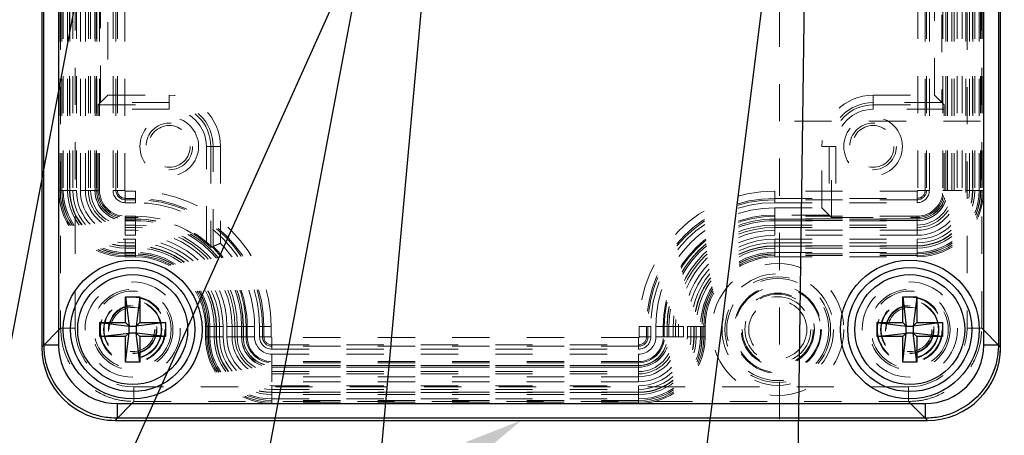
# Model space of a CAD drawing. Header units: inches. Extents: x 1802 to 2468, y -253 to -72.
# Tile 295 of 570: x 2073.5 to 2076.15, y -98.09 to -96.97. Entities that reach past the tile are written whole.
import ezdxf

# ---------------------------------------------------------------- set-up
doc = ezdxf.new("R2010")
doc.units = ezdxf.units.IN
doc.header["$LTSCALE"] = 0.5
doc.header["$MEASUREMENT"] = 0
doc.linetypes.add('HIDDEN', pattern=[0.225, 0.15, -0.075])
for name, color, linetype in [('DSS-M-S', 53, 'Continuous'), ('SID-M-S', 105, 'Continuous'), ('SVD-M-S', 8, 'Continuous')]:
    doc.layers.add(name, color=color, linetype=linetype)

msp = doc.modelspace()

# ---------------------------------------------------------------- linework, layer by layer
at = {"layer": 'DSS-M-S', "linetype": 'HIDDEN', "lineweight": 18}
for p, q in [((2075.54416, -97.2431), (2075.54416, -96.7431)), ((2077.88416, -97.2431), (2075.54416, -97.2431)), ((2075.54416, -98.2431), (2075.54416, -97.2431))]:
    msp.add_line(p, q, dxfattribs=at)
at = {"layer": 'SID-M-S'}
for p, q in [((2075.73699, -87.82909), (2075.53776, -102.15165)), ((2075.35018, -88.39847), (2074.11296, -102.15243)), ((2074.99755, -89.84636), (2072.65974, -102.15509)), ((2075.71028, -89.96641), (2073.41423, -102.15503)), ((2076.36975, -89.96789), (2074.84198, -102.15316)), ((2075.92523, -93.4104), (2071.99078, -102.16891))]:
    msp.add_line(p, q, dxfattribs=at)
msp.add_solid([(2074.7034, -98.10442), (2074.85068, -98.04681), (2074.7034, -98.10442), (2074.73004, -98.14908)], dxfattribs=at)
at = {"layer": 'SVD-M-S', "linetype": 'Continuous', "lineweight": 25}
for p, q in [((2073.56328, -93.70023), (2073.56328, -97.85008)), ((2073.56328, -93.70028), (2073.56328, -97.85003)), ((2073.5691, -97.84426), (2073.5691, -93.70605)), ((2073.60845, -93.70605), (2073.60845, -97.84426)), ((2076.09291, -97.84426), (2076.09291, -93.70605)), ((2076.13226, -93.70605), (2076.13226, -97.84426)), ((2076.13808, -97.85008), (2076.13808, -93.70023)), ((2076.13808, -97.85003), (2076.13808, -93.70028)), ((2073.78848, -97.71492), (2073.82627, -97.71492)), ((2073.78848, -97.78382), (2073.78848, -97.71492)), ((2073.78848, -97.71492), (2073.79793, -97.79326)), ((2073.82627, -97.71492), (2073.81682, -97.79326)), ((2073.82627, -97.71492), (2073.82627, -97.78382)), ((2075.87509, -97.71492), (2075.91289, -97.71492)), ((2075.87509, -97.78382), (2075.87509, -97.71492)), ((2075.87509, -97.71492), (2075.88454, -97.79326)), ((2075.91289, -97.71492), (2075.90344, -97.79326)), ((2075.91289, -97.71492), (2075.91289, -97.78382)), ((2073.71958, -97.78382), (2073.78848, -97.78382)), ((2073.71958, -97.82161), (2073.71958, -97.78382)), ((2073.71958, -97.78382), (2073.79793, -97.79326)), ((2073.78848, -97.78382), (2073.79793, -97.79326)), ((2073.79793, -97.79326), (2073.81682, -97.79326)), ((2073.79793, -97.81216), (2073.79793, -97.79326)), ((2073.89517, -97.78382), (2073.81682, -97.79326)), ((2073.81682, -97.79326), (2073.82627, -97.78382)), ((2073.81682, -97.79326), (2073.81682, -97.81216)), ((2073.82627, -97.78382), (2073.89517, -97.78382)), ((2073.89517, -97.78382), (2073.89517, -97.82161)), ((2075.80619, -97.78382), (2075.87509, -97.78382)), ((2075.80619, -97.82161), (2075.80619, -97.78382)), ((2075.80619, -97.78382), (2075.88454, -97.79326)), ((2075.87509, -97.78382), (2075.88454, -97.79326)), ((2075.88454, -97.81216), (2075.88454, -97.79326)), ((2075.88454, -97.79326), (2075.90344, -97.79326)), ((2075.98178, -97.78382), (2075.90344, -97.79326)), ((2075.90344, -97.79326), (2075.91289, -97.78382)), ((2075.90344, -97.79326), (2075.90344, -97.81216)), ((2075.91289, -97.78382), (2075.98178, -97.78382)), ((2075.98178, -97.78382), (2075.98178, -97.82161)), ((2073.71958, -97.82161), (2073.79793, -97.81216)), ((2073.79793, -97.81216), (2073.78848, -97.82161)), ((2073.78848, -97.89051), (2073.79793, -97.81216)), ((2073.81682, -97.81216), (2073.79793, -97.81216)), ((2073.82627, -97.89051), (2073.81682, -97.81216)), ((2073.82627, -97.82161), (2073.81682, -97.81216)), ((2073.89517, -97.82161), (2073.81682, -97.81216)), ((2075.80619, -97.82161), (2075.88454, -97.81216)), ((2075.87509, -97.89051), (2075.88454, -97.81216)), ((2075.88454, -97.81216), (2075.87509, -97.82161)), ((2075.90344, -97.81216), (2075.88454, -97.81216)), ((2075.98178, -97.82161), (2075.90344, -97.81216)), ((2075.91289, -97.82161), (2075.90344, -97.81216)), ((2075.91289, -97.89051), (2075.90344, -97.81216)), ((2073.56328, -97.85008), (2073.5691, -97.84426)), ((2073.60845, -97.84426), (2073.5691, -97.84426)), ((2073.78848, -97.82161), (2073.71958, -97.82161)), ((2073.78848, -97.89051), (2073.78848, -97.82161)), ((2073.82627, -97.82161), (2073.82627, -97.89051)), ((2073.89517, -97.82161), (2073.82627, -97.82161)), ((2075.87509, -97.82161), (2075.80619, -97.82161)), ((2075.87509, -97.89051), (2075.87509, -97.82161)), ((2075.91289, -97.82161), (2075.91289, -97.89051)), ((2075.98178, -97.82161), (2075.91289, -97.82161)), ((2076.13226, -97.84426), (2076.09291, -97.84426)), ((2076.13226, -97.84426), (2076.13808, -97.85008)), ((2073.82627, -97.89051), (2073.78848, -97.89051)), ((2075.91289, -97.89051), (2075.87509, -97.89051)), ((2073.76583, -98.00164), (2073.76583, -98.04099)), ((2073.76583, -98.00164), (2075.93553, -98.00164)), ((2075.93553, -98.00164), (2075.93553, -98.04099)), ((2073.76583, -98.04099), (2073.76001, -98.04681)), ((2073.76001, -98.04681), (2075.94135, -98.04681)), ((2073.76006, -98.04681), (2075.9413, -98.04681)), ((2075.93553, -98.04099), (2073.76583, -98.04099)), ((2075.94135, -98.04681), (2075.93553, -98.04099))]:
    msp.add_line(p, q, dxfattribs=at)
at = {"layer": 'SVD-M-S', "linetype": 'HIDDEN', "lineweight": 18}
for p, q in [((2073.61403, -93.75103), (2073.61403, -97.79928)), ((2073.65339, -97.79928), (2073.65339, -93.75103)), ((2076.04798, -93.75103), (2076.04798, -97.79928)), ((2076.08733, -97.79928), (2076.08733, -93.75103)), ((2073.60896, -94.12161), (2073.60896, -97.4287)), ((2073.61249, -97.4287), (2073.61249, -94.12161)), ((2073.61682, -97.4287), (2073.61682, -94.12161)), ((2073.61727, -97.4287), (2073.61727, -94.12161)), ((2073.621, -94.12161), (2073.621, -97.4287)), ((2073.6328, -97.4287), (2073.6328, -94.12161)), ((2073.63808, -94.12161), (2073.63808, -97.4287)), ((2073.63898, -97.4287), (2073.63898, -94.12161)), ((2073.64685, -94.12161), (2073.64685, -97.4287)), ((2073.65649, -94.12161), (2073.65649, -97.4287)), ((2073.66692, -97.4287), (2073.66692, -94.12161)), ((2073.6805, -97.4287), (2073.6805, -94.12161)), ((2073.68837, -94.12161), (2073.68837, -97.4287)), ((2073.69455, -94.12161), (2073.69455, -97.4287)), ((2073.70614, -94.12161), (2073.70614, -97.4287)), ((2073.70635, -97.4287), (2073.70635, -94.12161)), ((2073.71053, -94.12161), (2073.71053, -97.4287)), ((2073.71092, -97.4287), (2073.71092, -94.12161)), ((2073.71839, -97.4287), (2073.71839, -94.12161)), ((2073.75463, -94.12161), (2073.75463, -97.4287)), ((2073.76249, -97.4287), (2073.76249, -94.12161)), ((2073.76628, -94.12161), (2073.76628, -97.4287)), ((2073.78594, -97.4287), (2073.78594, -94.12161)), ((2075.91543, -94.12161), (2075.91543, -97.4287)), ((2075.93508, -97.4287), (2075.93508, -94.12161)), ((2075.93887, -94.12161), (2075.93887, -97.4287)), ((2075.94674, -97.4287), (2075.94674, -94.12161)), ((2075.98297, -94.12161), (2075.98297, -97.4287)), ((2075.99044, -94.12161), (2075.99044, -97.4287)), ((2075.99084, -97.4287), (2075.99084, -94.12161)), ((2075.99502, -94.12161), (2075.99502, -97.4287)), ((2075.99522, -97.4287), (2075.99522, -94.12161)), ((2076.00681, -97.4287), (2076.00681, -94.12161)), ((2076.01299, -97.4287), (2076.01299, -94.12161)), ((2076.02087, -94.12161), (2076.02087, -97.4287)), ((2076.03444, -94.12161), (2076.03444, -97.4287)), ((2076.04487, -97.4287), (2076.04487, -94.12161)), ((2076.05451, -97.4287), (2076.05451, -94.12161)), ((2076.06238, -94.12161), (2076.06238, -97.4287)), ((2076.06328, -97.4287), (2076.06328, -94.12161)), ((2076.06857, -94.12161), (2076.06857, -97.4287)), ((2076.08036, -97.4287), (2076.08036, -94.12161)), ((2076.08409, -94.12161), (2076.08409, -97.4287)), ((2076.08454, -94.12161), (2076.08454, -97.4287)), ((2076.08887, -94.12161), (2076.08887, -97.4287)), ((2076.09241, -97.4287), (2076.09241, -94.12161)), ((2073.72136, -97.19282), (2073.72136, -94.35749)), ((2075.98, -94.35749), (2075.98, -97.19282)), ((2073.74104, -94.37718), (2073.74104, -97.17313)), ((2075.96032, -97.17313), (2075.96032, -94.37718)), ((2073.74104, -97.17313), (2073.72136, -97.19282)), ((2073.74104, -97.17313), (2073.9058, -97.17313)), ((2073.9058, -97.17313), (2073.9058, -97.19282)), ((2075.79556, -97.19282), (2075.79556, -97.17313)), ((2075.79556, -97.17313), (2075.96032, -97.17313)), ((2075.98, -97.19282), (2075.96032, -97.17313)), ((2073.71483, -97.4287), (2073.71483, -97.21096)), ((2073.9058, -97.21096), (2073.71483, -97.21096)), ((2073.72136, -97.19282), (2073.71503, -97.19915)), ((2073.71503, -97.19915), (2073.9058, -97.19915)), ((2073.9058, -97.19282), (2073.72136, -97.19282)), ((2073.9058, -97.19915), (2073.9058, -97.19282)), ((2073.9058, -97.19915), (2073.9058, -97.21096)), ((2075.79556, -97.19915), (2075.79556, -97.19282)), ((2075.98, -97.19282), (2075.79556, -97.19282)), ((2075.79556, -97.19915), (2075.79556, -97.21096)), ((2075.79556, -97.19915), (2075.98633, -97.19915)), ((2075.98653, -97.21096), (2075.79556, -97.21096)), ((2075.98633, -97.19915), (2075.98, -97.19282)), ((2075.98653, -97.4287), (2075.98653, -97.21096)), ((2074.01724, -97.31059), (2074.00543, -97.31059)), ((2074.00543, -97.57158), (2074.00543, -97.31059)), ((2074.01724, -97.31059), (2074.01724, -97.58193)), ((2074.01724, -97.31059), (2074.02357, -97.31059)), ((2074.02357, -97.57922), (2074.02357, -97.31059)), ((2074.04325, -97.31059), (2074.02357, -97.31059)), ((2074.04325, -97.31059), (2074.04325, -97.57103)), ((2075.67779, -97.31059), (2075.65811, -97.31059)), ((2075.65811, -97.47534), (2075.65811, -97.31059)), ((2075.68412, -97.31059), (2075.67779, -97.31059)), ((2075.67779, -97.31059), (2075.67779, -97.49502)), ((2075.68412, -97.31059), (2075.69593, -97.31059)), ((2075.68412, -97.50136), (2075.68412, -97.31059)), ((2075.69593, -97.31059), (2075.69593, -97.50156)), ((2073.60896, -97.4287), (2073.61682, -97.4287)), ((2073.61727, -97.4287), (2073.61249, -97.4287)), ((2073.621, -97.4287), (2073.61682, -97.4287)), ((2073.65649, -97.4287), (2073.61727, -97.4287)), ((2073.621, -97.4287), (2073.6328, -97.4287)), ((2073.63898, -97.4287), (2073.63808, -97.4287)), ((2073.64685, -97.4287), (2073.63898, -97.4287)), ((2073.70614, -97.4287), (2073.66692, -97.4287)), ((2073.6805, -97.4287), (2073.68837, -97.4287)), ((2073.71483, -97.4287), (2073.68837, -97.4287)), ((2073.69455, -97.4287), (2073.70635, -97.4287)), ((2073.70614, -97.4287), (2073.71092, -97.4287)), ((2073.70635, -97.4287), (2073.71053, -97.4287)), ((2073.71053, -97.4287), (2073.71839, -97.4287)), ((2073.76249, -97.4287), (2073.75463, -97.4287)), ((2073.76628, -97.4287), (2073.76249, -97.4287)), ((2073.76628, -97.4287), (2073.78594, -97.4287)), ((2073.81525, -97.43045), (2073.78769, -97.43045)), ((2073.78769, -97.45011), (2073.78769, -97.43045)), ((2073.78769, -97.45011), (2073.81525, -97.45011)), ((2073.78769, -97.45011), (2073.78769, -97.4539)), ((2073.81525, -97.45011), (2073.81525, -97.43045)), ((2073.81525, -97.45011), (2073.81525, -97.4539)), ((2075.53178, -97.43045), (2075.53178, -97.45011)), ((2075.91367, -97.43045), (2075.53178, -97.43045)), ((2075.53178, -97.45011), (2075.53178, -97.4539)), ((2075.53178, -97.45011), (2075.91367, -97.45011)), ((2075.91367, -97.43045), (2075.91367, -97.45011)), ((2075.91367, -97.45011), (2075.91367, -97.4539)), ((2075.91543, -97.4287), (2075.93508, -97.4287)), ((2075.93508, -97.4287), (2075.93887, -97.4287)), ((2075.93887, -97.4287), (2075.94674, -97.4287)), ((2075.98297, -97.4287), (2075.99084, -97.4287)), ((2075.98653, -97.4287), (2076.01299, -97.4287)), ((2075.99522, -97.4287), (2075.99044, -97.4287)), ((2075.99502, -97.4287), (2075.99084, -97.4287)), ((2075.99502, -97.4287), (2076.00681, -97.4287)), ((2076.03444, -97.4287), (2075.99522, -97.4287)), ((2076.01299, -97.4287), (2076.02087, -97.4287)), ((2076.08409, -97.4287), (2076.04487, -97.4287)), ((2076.06238, -97.4287), (2076.05451, -97.4287)), ((2076.06238, -97.4287), (2076.06328, -97.4287)), ((2076.06857, -97.4287), (2076.08036, -97.4287)), ((2076.08036, -97.4287), (2076.08454, -97.4287)), ((2076.08409, -97.4287), (2076.08887, -97.4287)), ((2076.08454, -97.4287), (2076.09241, -97.4287)), ((2073.78769, -97.4539), (2073.78769, -97.46176)), ((2073.81525, -97.4539), (2073.78769, -97.4539)), ((2073.78769, -97.46176), (2073.81525, -97.46176)), ((2073.81525, -97.4539), (2073.81525, -97.46176)), ((2075.53178, -97.4539), (2075.53178, -97.46176)), ((2075.91367, -97.4539), (2075.53178, -97.4539)), ((2075.53178, -97.46176), (2075.91367, -97.46176)), ((2075.53178, -97.49502), (2075.53178, -97.47534)), ((2075.53178, -97.47534), (2075.65811, -97.47534)), ((2075.67779, -97.49502), (2075.65811, -97.47534)), ((2075.91367, -97.4539), (2075.91367, -97.46176)), ((2073.78769, -97.50586), (2073.78769, -97.498)), ((2073.81525, -97.498), (2073.78769, -97.498)), ((2073.81525, -97.50156), (2073.78769, -97.50156)), ((2073.78769, -97.50156), (2073.78769, -97.52802)), ((2073.81525, -97.50586), (2073.81525, -97.498)), ((2073.81525, -97.50156), (2073.81525, -97.52802)), ((2075.53178, -97.49502), (2075.53178, -97.52802)), ((2075.67779, -97.49502), (2075.53178, -97.49502)), ((2075.53178, -97.498), (2075.53178, -97.50586)), ((2075.91367, -97.498), (2075.53178, -97.498)), ((2075.67779, -97.49502), (2075.68412, -97.50136)), ((2075.69593, -97.50156), (2075.91367, -97.50156)), ((2075.91367, -97.498), (2075.91367, -97.50586)), ((2075.91367, -97.50156), (2075.91367, -97.52802)), ((2073.81525, -97.50547), (2073.78769, -97.50547)), ((2073.78769, -97.51025), (2073.78769, -97.50547)), ((2073.78769, -97.51004), (2073.78769, -97.50586)), ((2073.78769, -97.50586), (2073.81525, -97.50586)), ((2073.78769, -97.52184), (2073.78769, -97.51004)), ((2073.81525, -97.51004), (2073.78769, -97.51004)), ((2073.78769, -97.51025), (2073.78769, -97.54947)), ((2073.78769, -97.51025), (2073.81525, -97.51025)), ((2073.78769, -97.52184), (2073.81525, -97.52184)), ((2073.78769, -97.53589), (2073.78769, -97.52802)), ((2073.78769, -97.52802), (2073.81525, -97.52802)), ((2073.81525, -97.51025), (2073.81525, -97.50547)), ((2073.81525, -97.51004), (2073.81525, -97.50586)), ((2073.81525, -97.52184), (2073.81525, -97.51004)), ((2073.81525, -97.51025), (2073.81525, -97.54947)), ((2073.81525, -97.53589), (2073.81525, -97.52802)), ((2075.53178, -97.51025), (2075.53178, -97.50547)), ((2075.91367, -97.50547), (2075.53178, -97.50547)), ((2075.53178, -97.51004), (2075.53178, -97.50586)), ((2075.53178, -97.50586), (2075.91367, -97.50586)), ((2075.53178, -97.51004), (2075.53178, -97.52184)), ((2075.91367, -97.51004), (2075.53178, -97.51004)), ((2075.53178, -97.54947), (2075.53178, -97.51025)), ((2075.53178, -97.51025), (2075.91367, -97.51025)), ((2075.53178, -97.52184), (2075.91367, -97.52184)), ((2075.53178, -97.52802), (2075.53178, -97.53589)), ((2075.53178, -97.52802), (2075.91367, -97.52802)), ((2075.91367, -97.51025), (2075.91367, -97.50547)), ((2075.91367, -97.51004), (2075.91367, -97.50586)), ((2075.91367, -97.51004), (2075.91367, -97.52184)), ((2075.91367, -97.54947), (2075.91367, -97.51025)), ((2075.91367, -97.52802), (2075.91367, -97.53589)), ((2073.81525, -97.53589), (2073.78769, -97.53589)), ((2073.81525, -97.54947), (2073.78769, -97.54947)), ((2075.91367, -97.53589), (2075.53178, -97.53589)), ((2075.91367, -97.54947), (2075.53178, -97.54947)), ((2073.78769, -97.5599), (2073.81525, -97.5599)), ((2073.78769, -97.59912), (2073.78769, -97.5599)), ((2073.78769, -97.56954), (2073.78769, -97.57741)), ((2073.78769, -97.56954), (2073.81525, -97.56954)), ((2073.81525, -97.57741), (2073.78769, -97.57741)), ((2073.78769, -97.57741), (2073.78769, -97.5783)), ((2073.78769, -97.5783), (2073.81525, -97.5783)), ((2073.81525, -97.59912), (2073.81525, -97.5599)), ((2073.81525, -97.56954), (2073.81525, -97.57741)), ((2073.81525, -97.57741), (2073.81525, -97.5783)), ((2074.01724, -97.58193), (2074.02079, -97.58041)), ((2074.02079, -97.58041), (2074.02357, -97.57922)), ((2075.53178, -97.59912), (2075.53178, -97.5599)), ((2075.53178, -97.5599), (2075.91367, -97.5599)), ((2075.53178, -97.57741), (2075.53178, -97.56954)), ((2075.53178, -97.56954), (2075.91367, -97.56954)), ((2075.91367, -97.57741), (2075.53178, -97.57741)), ((2075.53178, -97.57741), (2075.53178, -97.5783)), ((2075.53178, -97.5783), (2075.91367, -97.5783)), ((2075.91367, -97.59912), (2075.91367, -97.5599)), ((2075.91367, -97.57741), (2075.91367, -97.56954)), ((2075.91367, -97.57741), (2075.91367, -97.5783)), ((2073.78769, -97.59539), (2073.78769, -97.58359)), ((2073.81525, -97.58359), (2073.78769, -97.58359)), ((2073.78769, -97.59539), (2073.78769, -97.59957)), ((2073.78769, -97.59539), (2073.81525, -97.59539)), ((2073.81525, -97.59912), (2073.78769, -97.59912)), ((2073.78769, -97.59912), (2073.78769, -97.60389)), ((2073.78769, -97.60743), (2073.78769, -97.59957)), ((2073.81525, -97.59957), (2073.78769, -97.59957)), ((2073.81525, -97.60389), (2073.78769, -97.60389)), ((2073.78769, -97.60743), (2073.81525, -97.60743)), ((2073.81525, -97.59539), (2073.81525, -97.58359)), ((2073.81525, -97.59539), (2073.81525, -97.59957)), ((2073.81525, -97.59912), (2073.81525, -97.60389)), ((2073.81525, -97.60743), (2073.81525, -97.59957)), ((2075.53178, -97.58359), (2075.53178, -97.59539)), ((2075.91367, -97.58359), (2075.53178, -97.58359)), ((2075.53178, -97.59539), (2075.53178, -97.59957)), ((2075.53178, -97.59539), (2075.91367, -97.59539)), ((2075.91367, -97.59912), (2075.53178, -97.59912)), ((2075.53178, -97.59912), (2075.53178, -97.60389)), ((2075.53178, -97.59957), (2075.53178, -97.60743)), ((2075.91367, -97.59957), (2075.53178, -97.59957)), ((2075.91367, -97.60389), (2075.53178, -97.60389)), ((2075.53178, -97.60743), (2075.91367, -97.60743)), ((2075.91367, -97.58359), (2075.91367, -97.59539)), ((2075.91367, -97.59539), (2075.91367, -97.59957)), ((2075.91367, -97.59912), (2075.91367, -97.60389)), ((2075.91367, -97.59957), (2075.91367, -97.60743)), ((2074.00266, -97.79484), (2074.01052, -97.79484)), ((2074.00266, -97.79484), (2074.00266, -97.8224)), ((2074.00619, -97.8224), (2074.00619, -97.79484)), ((2074.01097, -97.79484), (2074.00619, -97.79484)), ((2074.0147, -97.79484), (2074.01052, -97.79484)), ((2074.01052, -97.8224), (2074.01052, -97.79484)), ((2074.01097, -97.79484), (2074.05019, -97.79484)), ((2074.01097, -97.8224), (2074.01097, -97.79484)), ((2074.0147, -97.79484), (2074.0265, -97.79484)), ((2074.0147, -97.79484), (2074.0147, -97.8224)), ((2074.0265, -97.8224), (2074.0265, -97.79484)), ((2074.03178, -97.79484), (2074.03178, -97.8224)), ((2074.03268, -97.79484), (2074.03178, -97.79484)), ((2074.03268, -97.8224), (2074.03268, -97.79484)), ((2074.04055, -97.79484), (2074.03268, -97.79484)), ((2074.04055, -97.79484), (2074.04055, -97.8224)), ((2074.05019, -97.79484), (2074.05019, -97.8224)), ((2074.06062, -97.8224), (2074.06062, -97.79484)), ((2074.09984, -97.79484), (2074.06062, -97.79484)), ((2074.0742, -97.8224), (2074.0742, -97.79484)), ((2074.0742, -97.79484), (2074.08207, -97.79484)), ((2074.08207, -97.79484), (2074.08207, -97.8224)), ((2074.11506, -97.79484), (2074.08207, -97.79484)), ((2074.10005, -97.79484), (2074.08825, -97.79484)), ((2074.08825, -97.79484), (2074.08825, -97.8224)), ((2074.09984, -97.79484), (2074.09984, -97.8224)), ((2074.09984, -97.79484), (2074.10462, -97.79484)), ((2074.10005, -97.8224), (2074.10005, -97.79484)), ((2074.10005, -97.79484), (2074.10423, -97.79484)), ((2074.10423, -97.79484), (2074.10423, -97.8224)), ((2074.10423, -97.79484), (2074.11209, -97.79484)), ((2074.10462, -97.8224), (2074.10462, -97.79484)), ((2074.11209, -97.8224), (2074.11209, -97.79484)), ((2074.11506, -97.8224), (2074.11506, -97.79484)), ((2074.13475, -97.79484), (2074.11506, -97.79484)), ((2074.13475, -97.79484), (2074.13475, -97.8224)), ((2074.15619, -97.79484), (2074.14833, -97.79484)), ((2074.14833, -97.79484), (2074.14833, -97.8224)), ((2074.15998, -97.79484), (2074.15619, -97.79484)), ((2074.15619, -97.8224), (2074.15619, -97.79484)), ((2074.15998, -97.79484), (2074.17964, -97.79484)), ((2074.15998, -97.79484), (2074.15998, -97.8224)), ((2074.17964, -97.8224), (2074.17964, -97.79484)), ((2075.16739, -97.79484), (2075.18705, -97.79484)), ((2075.16739, -97.79484), (2075.16739, -97.8224)), ((2075.18705, -97.79484), (2075.19084, -97.79484)), ((2075.18705, -97.8224), (2075.18705, -97.79484)), ((2075.19084, -97.79484), (2075.19084, -97.8224)), ((2075.19084, -97.79484), (2075.1987, -97.79484)), ((2075.1987, -97.8224), (2075.1987, -97.79484)), ((2075.21229, -97.79484), (2075.23197, -97.79484)), ((2075.21229, -97.8224), (2075.21229, -97.79484)), ((2075.23197, -97.79484), (2075.23197, -97.8224)), ((2075.23197, -97.79484), (2075.26496, -97.79484)), ((2075.23494, -97.79484), (2075.2428, -97.79484)), ((2075.23494, -97.79484), (2075.23494, -97.8224)), ((2075.24241, -97.79484), (2075.24241, -97.8224)), ((2075.24719, -97.79484), (2075.24241, -97.79484)), ((2075.24699, -97.79484), (2075.2428, -97.79484)), ((2075.2428, -97.8224), (2075.2428, -97.79484)), ((2075.24699, -97.79484), (2075.25878, -97.79484)), ((2075.24699, -97.79484), (2075.24699, -97.8224)), ((2075.28641, -97.79484), (2075.24719, -97.79484)), ((2075.24719, -97.8224), (2075.24719, -97.79484)), ((2075.25878, -97.8224), (2075.25878, -97.79484)), ((2075.26496, -97.8224), (2075.26496, -97.79484)), ((2075.26496, -97.79484), (2075.27284, -97.79484)), ((2075.27284, -97.79484), (2075.27284, -97.8224)), ((2075.28641, -97.79484), (2075.28641, -97.8224)), ((2075.29684, -97.8224), (2075.29684, -97.79484)), ((2075.33606, -97.79484), (2075.29684, -97.79484)), ((2075.30648, -97.8224), (2075.30648, -97.79484)), ((2075.31435, -97.79484), (2075.30648, -97.79484)), ((2075.31435, -97.79484), (2075.31435, -97.8224)), ((2075.31435, -97.79484), (2075.31525, -97.79484)), ((2075.31525, -97.8224), (2075.31525, -97.79484)), ((2075.32054, -97.79484), (2075.33233, -97.79484)), ((2075.32054, -97.79484), (2075.32054, -97.8224)), ((2075.33233, -97.8224), (2075.33233, -97.79484)), ((2075.33233, -97.79484), (2075.33651, -97.79484)), ((2075.33606, -97.79484), (2075.33606, -97.8224)), ((2075.33606, -97.79484), (2075.34084, -97.79484)), ((2075.33651, -97.79484), (2075.33651, -97.8224)), ((2075.33651, -97.79484), (2075.34437, -97.79484)), ((2075.34084, -97.79484), (2075.34084, -97.8224)), ((2075.34437, -97.8224), (2075.34437, -97.79484)), ((2073.61403, -97.79928), (2073.56328, -97.85003)), ((2073.65339, -97.79928), (2073.61403, -97.79928)), ((2076.08733, -97.79928), (2076.04798, -97.79928)), ((2076.13808, -97.85003), (2076.08733, -97.79928)), ((2074.00266, -97.8224), (2074.01052, -97.8224)), ((2074.01097, -97.8224), (2074.00619, -97.8224)), ((2074.0147, -97.8224), (2074.01052, -97.8224)), ((2074.01097, -97.8224), (2074.05019, -97.8224)), ((2074.0265, -97.8224), (2074.0147, -97.8224)), ((2074.03268, -97.8224), (2074.03178, -97.8224)), ((2074.04055, -97.8224), (2074.03268, -97.8224)), ((2074.09984, -97.8224), (2074.06062, -97.8224)), ((2074.0742, -97.8224), (2074.08207, -97.8224)), ((2074.11506, -97.8224), (2074.08207, -97.8224)), ((2074.10005, -97.8224), (2074.08825, -97.8224)), ((2074.09984, -97.8224), (2074.10462, -97.8224)), ((2074.10005, -97.8224), (2074.10423, -97.8224)), ((2074.11209, -97.8224), (2074.10423, -97.8224)), ((2074.13475, -97.8224), (2074.11506, -97.8224)), ((2074.15619, -97.8224), (2074.14833, -97.8224)), ((2074.15998, -97.8224), (2074.15619, -97.8224)), ((2074.17964, -97.8224), (2074.15998, -97.8224)), ((2074.18139, -97.82415), (2074.18139, -97.84381)), ((2075.16564, -97.82415), (2074.18139, -97.82415)), ((2074.18139, -97.84381), (2074.18139, -97.8476)), ((2074.18139, -97.84381), (2075.16564, -97.84381)), ((2074.18139, -97.8476), (2074.18139, -97.85546)), ((2075.16564, -97.8476), (2074.18139, -97.8476)), ((2075.16564, -97.82415), (2075.16564, -97.84381)), ((2075.16564, -97.84381), (2075.16564, -97.8476)), ((2075.16564, -97.8476), (2075.16564, -97.85546)), ((2075.16739, -97.8224), (2075.18705, -97.8224)), ((2075.18705, -97.8224), (2075.19084, -97.8224)), ((2075.19084, -97.8224), (2075.1987, -97.8224)), ((2075.21229, -97.8224), (2075.23197, -97.8224)), ((2075.23197, -97.8224), (2075.26496, -97.8224)), ((2075.23494, -97.8224), (2075.2428, -97.8224)), ((2075.24719, -97.8224), (2075.24241, -97.8224)), ((2075.24699, -97.8224), (2075.2428, -97.8224)), ((2075.24699, -97.8224), (2075.25878, -97.8224)), ((2075.28641, -97.8224), (2075.24719, -97.8224)), ((2075.27284, -97.8224), (2075.26496, -97.8224)), ((2075.33606, -97.8224), (2075.29684, -97.8224)), ((2075.30648, -97.8224), (2075.31435, -97.8224)), ((2075.31435, -97.8224), (2075.31525, -97.8224)), ((2075.32054, -97.8224), (2075.33233, -97.8224)), ((2075.33233, -97.8224), (2075.33651, -97.8224)), ((2075.33606, -97.8224), (2075.34084, -97.8224)), ((2075.33651, -97.8224), (2075.34437, -97.8224)), ((2074.18139, -97.85546), (2075.16564, -97.85546)), ((2074.18139, -97.86904), (2074.18139, -97.88873)), ((2074.18139, -97.86904), (2075.16564, -97.86904)), ((2075.16564, -97.86904), (2075.16564, -97.88873)), ((2074.18139, -97.88873), (2074.18139, -97.92172)), ((2075.16564, -97.88873), (2074.18139, -97.88873)), ((2074.18139, -97.8917), (2074.18139, -97.89956)), ((2075.16564, -97.8917), (2074.18139, -97.8917)), ((2074.18139, -97.90395), (2074.18139, -97.89917)), ((2075.16564, -97.89917), (2074.18139, -97.89917)), ((2074.18139, -97.90374), (2074.18139, -97.89956)), ((2074.18139, -97.89956), (2075.16564, -97.89956)), ((2075.16564, -97.88873), (2075.16564, -97.92172)), ((2075.16564, -97.8917), (2075.16564, -97.89956)), ((2075.16564, -97.90395), (2075.16564, -97.89917)), ((2075.16564, -97.90374), (2075.16564, -97.89956)), ((2074.18139, -97.90374), (2074.18139, -97.91554)), ((2075.16564, -97.90374), (2074.18139, -97.90374)), ((2074.18139, -97.94317), (2074.18139, -97.90395)), ((2074.18139, -97.90395), (2075.16564, -97.90395)), ((2074.18139, -97.91554), (2075.16564, -97.91554)), ((2074.18139, -97.92959), (2074.18139, -97.92172)), ((2074.18139, -97.92172), (2075.16564, -97.92172)), ((2075.16564, -97.90374), (2075.16564, -97.91554)), ((2075.16564, -97.94317), (2075.16564, -97.90395)), ((2075.16564, -97.92959), (2075.16564, -97.92172)), ((2075.16564, -97.92959), (2074.18139, -97.92959)), ((2075.16564, -97.94317), (2074.18139, -97.94317)), ((2073.81081, -97.9567), (2073.81081, -97.99606)), ((2075.89055, -97.9567), (2073.81081, -97.9567)), ((2074.18139, -97.99282), (2074.18139, -97.9536)), ((2074.18139, -97.9536), (2075.16564, -97.9536)), ((2074.18139, -97.96324), (2075.16564, -97.96324)), ((2074.18139, -97.96324), (2074.18139, -97.97111)), ((2075.16564, -97.97111), (2074.18139, -97.97111)), ((2074.18139, -97.97111), (2074.18139, -97.97201)), ((2074.18139, -97.97201), (2075.16564, -97.97201)), ((2074.18139, -97.97729), (2074.18139, -97.98909)), ((2075.16564, -97.97729), (2074.18139, -97.97729)), ((2075.16564, -97.99282), (2075.16564, -97.9536)), ((2075.16564, -97.96324), (2075.16564, -97.97111)), ((2075.16564, -97.97111), (2075.16564, -97.97201)), ((2075.16564, -97.97729), (2075.16564, -97.98909)), ((2075.89055, -97.9567), (2075.89055, -97.99606)), ((2073.76006, -98.04681), (2073.81081, -97.99606)), ((2073.81081, -97.99606), (2075.89055, -97.99606)), ((2074.18139, -97.98909), (2074.18139, -97.99327)), ((2074.18139, -97.98909), (2075.16564, -97.98909)), ((2075.16564, -97.99282), (2074.18139, -97.99282)), ((2074.18139, -97.99282), (2074.18139, -97.9976)), ((2075.16564, -97.99327), (2074.18139, -97.99327)), ((2074.18139, -98.00113), (2074.18139, -97.99327)), ((2075.16564, -97.9976), (2074.18139, -97.9976)), ((2074.18139, -98.00113), (2075.16564, -98.00113)), ((2075.16564, -97.98909), (2075.16564, -97.99327)), ((2075.16564, -97.99282), (2075.16564, -97.9976)), ((2075.16564, -98.00113), (2075.16564, -97.99327)), ((2075.89055, -97.99606), (2075.9413, -98.04681))]:
    msp.add_line(p, q, dxfattribs=at)
for centre, radius in [((2073.9058, -97.31059), 0.07874), ((2075.79556, -97.31059), 0.07874), ((2073.9058, -97.31059), 0.06271), ((2073.9058, -97.31059), 0.05612), ((2075.79556, -97.31059), 0.06271), ((2075.79556, -97.31059), 0.05612), ((2075.53966, -97.80271), 0.17717), ((2075.53966, -97.80271), 0.14981), ((2075.53966, -97.80271), 0.14194), ((2073.80737, -97.80271), 0.12795), ((2075.53966, -97.80271), 0.13712), ((2075.53966, -97.80271), 0.11745), ((2075.53966, -97.80271), 0.11506), ((2075.89399, -97.80271), 0.12795), ((2073.80737, -97.80271), 0.10827), ((2073.80737, -97.80271), 0.10346), ((2073.80737, -97.80271), 0.10336), ((2073.80737, -97.80271), 0.08858), ((2075.53966, -97.80271), 0.09817), ((2075.53966, -97.80271), 0.09539), ((2075.53966, -97.80271), 0.08833), ((2075.89399, -97.80271), 0.10827), ((2075.89399, -97.80271), 0.10346), ((2075.89399, -97.80271), 0.10336), ((2075.89399, -97.80271), 0.08858), ((2073.80737, -97.80271), 0.08675), ((2073.80737, -97.80271), 0.07818), ((2073.80737, -97.80271), 0.07677), ((2073.80737, -97.80271), 0.06496), ((2073.80737, -97.80271), 0.06341), ((2073.80737, -97.80271), 0.06339), ((2075.53966, -97.80271), 0.07807), ((2075.89399, -97.80271), 0.08675), ((2075.89399, -97.80271), 0.07818), ((2075.89399, -97.80271), 0.07677), ((2075.89399, -97.80271), 0.06496), ((2075.89399, -97.80271), 0.06341), ((2075.89399, -97.80271), 0.06339), ((2073.80737, -97.80271), 0.05928), ((2075.89399, -97.80271), 0.05928)]:
    msp.add_circle(centre, radius, dxfattribs=at)
at = {"layer": 'SVD-M-S', "linetype": 'Continuous', "lineweight": 25}
for centre, radius in [((2073.80737, -97.80271), 0.18633), ((2073.80737, -97.80271), 0.16666), ((2073.80737, -97.80271), 0.16664), ((2075.89399, -97.80271), 0.18633), ((2075.89399, -97.80271), 0.16666), ((2075.89399, -97.80271), 0.16664), ((2073.80737, -97.80271), 0.14764), ((2075.89399, -97.80271), 0.14764)]:
    msp.add_circle(centre, radius, dxfattribs=at)
at = {"layer": 'SVD-M-S', "linetype": 'HIDDEN', "lineweight": 18}
for centre, radius, start, end in [((2073.9058, -97.31059), 0.13745, 0, 90), ((2075.79556, -97.31059), 0.13745, 90, 180), ((2073.9058, -97.31059), 0.11777, 0, 90), ((2073.9058, -97.31059), 0.11144, 0, 90), ((2073.9058, -97.31059), 0.09963, 0, 90), ((2075.79556, -97.31059), 0.11777, 90, 180), ((2075.79556, -97.31059), 0.11144, 90, 180), ((2075.79556, -97.31059), 0.09963, 90, 180), ((2073.78769, -97.4287), 0.17873, 180, 270), ((2073.78769, -97.4287), 0.1752, 180, 270), ((2073.78769, -97.4287), 0.17087, 180, 270), ((2073.78769, -97.4287), 0.17042, 180, 270), ((2073.78769, -97.4287), 0.16669, 180, 270), ((2073.78769, -97.4287), 0.15489, 180, 270), ((2073.78769, -97.4287), 0.14961, 180, 270), ((2073.78769, -97.4287), 0.14871, 180, 270), ((2073.78769, -97.4287), 0.14084, 180, 270), ((2073.78769, -97.4287), 0.1312, 180, 270), ((2073.78769, -97.4287), 0.12077, 180, 270), ((2073.78769, -97.4287), 0.10719, 180, 270), ((2073.78769, -97.4287), 0.09932, 180, 270), ((2073.78769, -97.4287), 0.09314, 180, 270), ((2073.78769, -97.4287), 0.08155, 180, 270), ((2073.78769, -97.4287), 0.08134, 180, 270), ((2073.78769, -97.4287), 0.07716, 180, 270), ((2073.78769, -97.4287), 0.07677, 180, 270), ((2073.78769, -97.4287), 0.07286, 180, 270), ((2073.78769, -97.4287), 0.0693, 180, 270), ((2073.78769, -97.4287), 0.03306, 180, 270), ((2073.78769, -97.4287), 0.0252, 180, 270), ((2073.78769, -97.4287), 0.02141, 180, 270), ((2073.78769, -97.4287), 0.00175, 180, 270), ((2073.81525, -97.79484), 0.36439, 360, 90), ((2073.81525, -97.79484), 0.34473, 360, 90), ((2075.53178, -97.79484), 0.36439, 90, 180), ((2075.53178, -97.79484), 0.34473, 90, 180), ((2075.91367, -97.4287), 0.14871, 270, 0), ((2075.91367, -97.4287), 0.14084, 270, 0), ((2075.91367, -97.4287), 0.10719, 270, 0), ((2075.91367, -97.4287), 0.09932, 270, 0), ((2075.91367, -97.4287), 0.14961, 270, 0), ((2075.91367, -97.4287), 0.07286, 270, 0), ((2075.91367, -97.4287), 0.1312, 270, 0), ((2075.91367, -97.4287), 0.12077, 270, 0), ((2075.91367, -97.4287), 0.17042, 270, 0), ((2075.91367, -97.4287), 0.08155, 270, 0), ((2075.91367, -97.4287), 0.1752, 270, 0), ((2075.91367, -97.4287), 0.07677, 270, 0), ((2075.91367, -97.4287), 0.00175, 270, 0), ((2075.91367, -97.4287), 0.08134, 270, 0), ((2075.91367, -97.4287), 0.09314, 270, 0), ((2075.91367, -97.4287), 0.15489, 270, 0), ((2075.91367, -97.4287), 0.16669, 270, 0), ((2075.91367, -97.4287), 0.02141, 270, 0), ((2075.91367, -97.4287), 0.17873, 270, 0), ((2075.91367, -97.4287), 0.17087, 270, 0), ((2075.91367, -97.4287), 0.07716, 270, 0), ((2075.91367, -97.4287), 0.03306, 270, 0), ((2075.91367, -97.4287), 0.0252, 270, 0), ((2075.91367, -97.4287), 0.0693, 270, 0), ((2073.81525, -97.79484), 0.34094, 360, 90), ((2073.81525, -97.79484), 0.33308, 360, 90), ((2075.53178, -97.79484), 0.34094, 90, 180), ((2075.53178, -97.79484), 0.33308, 90, 180), ((2075.53178, -97.79484), 0.3195, 90, 180), ((2073.81525, -97.79484), 0.29684, 360, 90), ((2073.81525, -97.79484), 0.29328, 49.57392, 90), ((2075.53178, -97.79484), 0.29982, 90, 180), ((2075.53178, -97.79484), 0.29684, 90, 180), ((2073.81525, -97.79484), 0.28937, 0, 90), ((2073.81525, -97.79484), 0.28898, 360, 90), ((2073.81525, -97.79484), 0.2848, 360, 90), ((2073.81525, -97.79484), 0.28459, 0, 90), ((2073.81525, -97.79484), 0.273, 360, 90), ((2073.81525, -97.79484), 0.26682, 0, 90), ((2075.53178, -97.79484), 0.28937, 90, 180), ((2075.53178, -97.79484), 0.28898, 90, 180), ((2075.53178, -97.79484), 0.2848, 90, 180), ((2075.53178, -97.79484), 0.28459, 90, 180), ((2075.53178, -97.79484), 0.273, 90, 180), ((2075.53178, -97.79484), 0.26682, 90, 180), ((2073.81525, -97.79484), 0.25895, 0, 90), ((2073.81525, -97.79484), 0.24537, 0, 90), ((2075.53178, -97.79484), 0.25895, 90, 180), ((2075.53178, -97.79484), 0.24537, 90, 180), ((2073.81525, -97.79484), 0.23494, 0, 90), ((2073.81525, -97.79484), 0.2253, 0, 90), ((2073.81525, -97.79484), 0.21743, 0, 90), ((2073.81525, -97.79484), 0.21654, 0, 90), ((2073.81525, -97.79484), 0.29982, 0, 45.98546), ((2073.81525, -97.79484), 0.3195, 0, 44.46817), ((2075.53178, -97.79484), 0.23494, 90, 180), ((2075.53178, -97.79484), 0.2253, 90, 180), ((2075.53178, -97.79484), 0.21743, 90, 180), ((2075.53178, -97.79484), 0.21654, 90, 180), ((2073.81525, -97.79484), 0.21125, 360, 90), ((2073.81525, -97.79484), 0.19945, 360, 90), ((2073.81525, -97.79484), 0.19572, 0, 90), ((2073.81525, -97.79484), 0.19527, 360, 90), ((2073.81525, -97.79484), 0.19094, 0, 90), ((2073.81525, -97.79484), 0.18741, 360, 90), ((2075.53178, -97.79484), 0.21125, 90, 180), ((2075.53178, -97.79484), 0.19945, 90, 180), ((2075.53178, -97.79484), 0.19572, 90, 180), ((2075.53178, -97.79484), 0.19527, 90, 180), ((2075.53178, -97.79484), 0.19094, 90, 180), ((2075.53178, -97.79484), 0.18741, 90, 180), ((2074.18139, -97.8224), 0.17873, 180, 270), ((2074.18139, -97.8224), 0.1752, 180, 270), ((2074.18139, -97.8224), 0.17087, 180, 270), ((2074.18139, -97.8224), 0.17042, 180, 270), ((2074.18139, -97.8224), 0.16669, 180, 270), ((2074.18139, -97.8224), 0.15489, 180, 270), ((2074.18139, -97.8224), 0.14961, 180, 270), ((2074.18139, -97.8224), 0.14871, 180, 270), ((2074.18139, -97.8224), 0.14084, 180, 270), ((2074.18139, -97.8224), 0.1312, 180, 270), ((2074.18139, -97.8224), 0.12077, 180, 270), ((2074.18139, -97.8224), 0.10719, 180, 270), ((2074.18139, -97.8224), 0.09932, 180, 270), ((2074.18139, -97.8224), 0.09314, 180, 270), ((2074.18139, -97.8224), 0.08155, 180, 270), ((2074.18139, -97.8224), 0.08134, 180, 270), ((2074.18139, -97.8224), 0.07716, 180, 270), ((2074.18139, -97.8224), 0.07677, 180, 270), ((2074.18139, -97.8224), 0.0693, 180, 270), ((2074.18139, -97.8224), 0.06633, 180, 270), ((2074.18139, -97.8224), 0.04664, 180, 270), ((2074.18139, -97.8224), 0.03306, 180, 270), ((2074.18139, -97.8224), 0.0252, 180, 270), ((2074.18139, -97.8224), 0.02141, 180, 270), ((2074.18139, -97.8224), 0.00175, 180, 270), ((2075.16564, -97.8224), 0.14084, 270, 0), ((2075.16564, -97.8224), 0.14871, 270, 0), ((2075.16564, -97.8224), 0.10719, 270, 0), ((2075.16564, -97.8224), 0.09932, 270, 0), ((2075.16564, -97.8224), 0.14961, 270, 0), ((2075.16564, -97.8224), 0.06633, 270, 0), ((2075.16564, -97.8224), 0.04664, 270, 0), ((2075.16564, -97.8224), 0.17042, 270, 0), ((2075.16564, -97.8224), 0.1312, 270, 0), ((2075.16564, -97.8224), 0.12077, 270, 0), ((2075.16564, -97.8224), 0.08155, 270, 0), ((2075.16564, -97.8224), 0.1752, 270, 0), ((2075.16564, -97.8224), 0.07677, 270, 0), ((2075.16564, -97.8224), 0.00175, 270, 0), ((2075.16564, -97.8224), 0.08134, 270, 0), ((2075.16564, -97.8224), 0.09314, 270, 0), ((2075.16564, -97.8224), 0.15489, 270, 0), ((2075.16564, -97.8224), 0.16669, 270, 0), ((2075.16564, -97.8224), 0.02141, 270, 0), ((2075.16564, -97.8224), 0.17873, 270, 0), ((2075.16564, -97.8224), 0.17087, 270, 0), ((2075.16564, -97.8224), 0.07716, 270, 0), ((2075.16564, -97.8224), 0.03306, 270, 0), ((2075.16564, -97.8224), 0.0252, 270, 0), ((2075.16564, -97.8224), 0.0693, 270, 0)]:
    msp.add_arc(centre, radius, start, end, dxfattribs=at)
for centre, major_axis, ratio, start_param, end_param in [((2073.71503, -97.21096), (0, 0.01181), 0.0174551, 0.0174533, 1.5707963), ((2075.98633, -97.21096), (0, 0.01181), 0.0174551, 4.712389, 6.265732), ((2075.69593, -97.50135), (0.01181, 0), 0.0174551, 3.1590459, 4.712389), ((2073.81092, -97.79917), (-0.11143, -0.11143), 0.999315, 5.4981298, 7.0682409), ((2075.89044, -97.79917), (0.11143, -0.11143), 0.999315, 5.4981298, 7.0682409), ((2073.7602, -97.84989), (-0.13929, -0.13929), 0.999315, 5.4981298, 7.0682409), ((2075.94116, -97.84989), (0.13929, -0.13929), 0.999315, 5.4981298, 7.0682409)]:
    msp.add_ellipse(centre, major_axis=major_axis, ratio=ratio, start_param=start_param, end_param=end_param, dxfattribs=at)
at = {"layer": 'SVD-M-S', "linetype": 'Continuous', "lineweight": 25}
for centre, major_axis in [((2073.76602, -97.84406), (-0.11149, -0.11149)), ((2075.93534, -97.84406), (0.11149, -0.11149)), ((2073.76025, -97.84984), (-0.13936, -0.13936)), ((2075.94111, -97.84984), (0.13936, -0.13936))]:
    msp.add_ellipse(centre, major_axis=major_axis, ratio=0.9987828, start_param=5.4983961, end_param=7.0679745, dxfattribs=at)
at = {"layer": 'SVD-M-S', "linetype": 'HIDDEN', "lineweight": 18}
for points, knots in [([(2074.01724, -97.58193), (2074.01713, -97.58185), (2074.01692, -97.5817), (2074.01546, -97.5804), (2074.01289, -97.57809), (2074.00933, -97.57493), (2074.00664, -97.57262), (2074.00543, -97.57158)], [0, 0, 0, 0, 0.1490377, 0.297417, 0.5035502, 0.7774595, 1, 1, 1, 1]), ([(2074.04325, -97.57103), (2074.04049, -97.57216), (2074.03497, -97.57443), (2074.02853, -97.57713), (2074.02443, -97.57886), (2074.02386, -97.5791), (2074.02357, -97.57922)], [0, 0, 0, 0, 0.2807594, 0.5608016, 0.7806251, 1, 1, 1, 1]), ([(2073.61403, -97.79928), (2073.61483, -97.81269), (2073.6164, -97.83916), (2073.63237, -97.8884), (2073.66815, -97.94194), (2073.72169, -97.97772), (2073.77093, -97.99368), (2073.7974, -97.99526), (2073.81081, -97.99606)], [0, 0, 0, 0, 0.1304144, 0.2574026, 0.5, 0.7425941, 0.8695831, 1, 1, 1, 1]), ([(2075.89055, -97.99606), (2075.90396, -97.99526), (2075.93043, -97.99368), (2075.97967, -97.97772), (2076.03321, -97.94194), (2076.06899, -97.8884), (2076.08496, -97.83916), (2076.08653, -97.81269), (2076.08733, -97.79928)], [0, 0, 0, 0, 0.1304144, 0.2574026, 0.5, 0.7425941, 0.8695831, 1, 1, 1, 1])]:
    msp.add_open_spline(points, degree=3, knots=knots, dxfattribs=at)
at = {"layer": 'SVD-M-S', "linetype": 'Continuous', "lineweight": 25}
for points in [[(2073.76583, -98.04099), (2073.75242, -98.04019), (2073.72596, -98.03861), (2073.67673, -98.02265), (2073.62321, -97.98688), (2073.58744, -97.93335), (2073.57148, -97.88413), (2073.5699, -97.85766), (2073.5691, -97.84426)], [(2076.13226, -97.84426), (2076.13146, -97.85766), (2076.12988, -97.88413), (2076.11392, -97.93335), (2076.07815, -97.98688), (2076.02463, -98.02265), (2075.9754, -98.03861), (2075.94894, -98.04019), (2075.93553, -98.04099)]]:
    msp.add_open_spline(points, degree=3, knots=[0, 0, 0, 0, 0.1304203, 0.2574087, 0.5, 0.742588, 0.8695772, 1, 1, 1, 1], dxfattribs=at)

doc.saveas('drawing.dxf')
